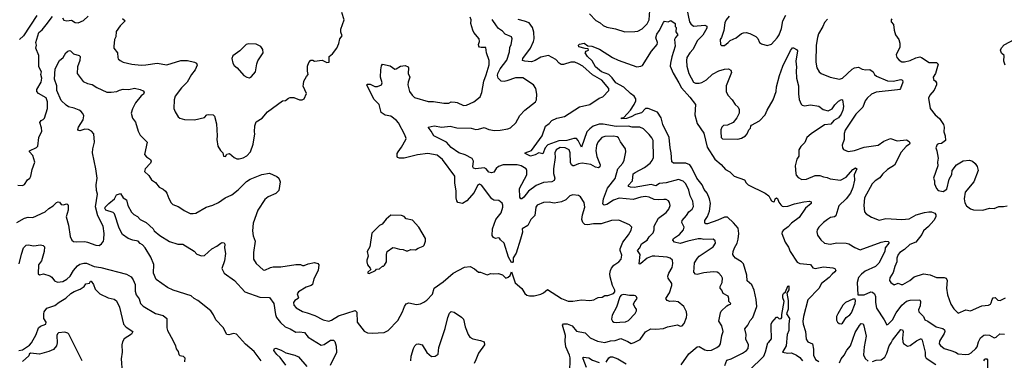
# Model space of a CAD drawing. Extents: x 1690054 to 1842981, y 782881 to 914114.
# Tile 566 of 656: x 1780595 to 1791043, y 864710 to 868327. Entities that reach past the tile are written whole.
import ezdxf

# ---------------------------------------------------------------- set-up
doc = ezdxf.new("R2010")
doc.units = 0

msp = doc.modelspace()

# ---------------------------------------------------------------- linework, layer by layer
at = {"layer": '0CON10XD'}
for points in [[(1781685, 868340), (1781713, 868315), (1781660, 868260), (1781619, 868201), (1781614, 868146), (1781603, 868115), (1781594, 868044), (1781593, 868025), (1781634, 867974), (1781636, 867925), (1781642, 867912), (1781660, 867895), (1781695, 867876), (1781785, 867854), (1781885, 867844), (1781935, 867849), (1782055, 867867), (1782155, 867849), (1782305, 867894), (1782375, 867893), (1782452, 867875), (1782470, 867865), (1782477, 867845), (1782457, 867795), (1782419, 867745), (1782372, 867665), (1782311, 867605), (1782246, 867514), (1782234, 867475), (1782232, 867385), (1782245, 867348), (1782277, 867295), (1782295, 867281), (1782345, 867267), (1782450, 867265), (1782555, 867289), (1782582, 867315), (1782599, 867321), (1782647, 867317), (1782662, 867302), (1782682, 867222), (1782691, 867095), (1782686, 867055), (1782699, 866985), (1782725, 866938), (1782752, 866915), (1782757, 866877), (1782780, 866875), (1782795, 866900), (1782823, 866907), (1782872, 866865), (1782901, 866851), (1782925, 866849), (1782965, 866860), (1783005, 866881), (1783046, 866925), (1783074, 867005), (1783091, 867115), (1783087, 867135), (1783090, 867200), (1783105, 867242), (1783167, 867283), (1783225, 867347), (1783384, 867466), (1783415, 867470), (1783446, 867494), (1783465, 867500), (1783505, 867500), (1783565, 867477), (1783593, 867477), (1783613, 867487), (1783638, 867545), (1783605, 867620), (1783606, 867644), (1783612, 867675), (1783638, 867725), (1783658, 867745), (1783649, 867779), (1783649, 867835), (1783665, 867872), (1783685, 867898), (1783705, 867897), (1783725, 867887), (1783805, 867898), (1783854, 867874), (1783880, 867875), (1783880, 867935), (1783915, 867963), (1783959, 868025), (1783981, 868075), (1783993, 868125), (1784017, 868155), (1784004, 868195), (1784004, 868225), (1784037, 868325), (1784013, 868403)], [(1786640, 868390), (1786707, 868317), (1786754, 868294), (1786785, 868264), (1786825, 868246), (1786919, 868229), (1787015, 868199), (1787122, 868202), (1787155, 868206), (1787200, 868230), (1787255, 868284), (1787273, 868325), (1787280, 868425)], [(1787672, 868455), (1787704, 868304), (1787715, 868283), (1787745, 868259), (1787865, 868268), (1787885, 868257), (1787887, 868237), (1787845, 868163), (1787785, 868104), (1787740, 868015), (1787705, 867975), (1787676, 867925), (1787671, 867895), (1787675, 867835), (1787696, 867755), (1787746, 867665), (1787768, 867652), (1787805, 867652), (1787835, 867661), (1787882, 867688), (1787945, 867747), (1788015, 867783), (1788075, 867801), (1788116, 867806), (1788142, 867792), (1788149, 867765), (1788090, 867625), (1788091, 867565), (1788110, 867525), (1788157, 867475), (1788186, 867426), (1788218, 867398), (1788228, 867375), (1788231, 867335), (1788206, 867285), (1788165, 867236), (1788105, 867206), (1788065, 867204), (1788047, 867185), (1788034, 867156), (1788034, 867136), (1788039, 867075), (1788051, 867061), (1788215, 867060), (1788255, 867069), (1788298, 867092), (1788316, 867114), (1788332, 867158), (1788350, 867175), (1788352, 867195), (1788362, 867208), (1788445, 867252), (1788505, 867315), (1788527, 867365), (1788592, 867475), (1788623, 867565), (1788624, 867615)], [(1780575, 866571), (1780625, 866568), (1780645, 866578), (1780680, 866625), (1780703, 866645), (1780714, 866665), (1780727, 866735), (1780756, 866815), (1780736, 866885), (1780698, 866925), (1780698, 866935), (1780775, 866971), (1780787, 866985), (1780798, 867075), (1780829, 867145), (1780828, 867178), (1780810, 867235), (1780822, 867255), (1780845, 867267), (1780858, 867282), (1780891, 867385), (1780892, 867455), (1780875, 867496), (1780794, 867544), (1780778, 867565), (1780778, 867585), (1780824, 867665), (1780832, 867705), (1780818, 867745), (1780826, 867775), (1780799, 867825), (1780799, 867945), (1780768, 868025), (1780774, 868056), (1780766, 868085), (1780799, 868191), (1780835, 868221), (1780877, 868273), (1780945, 868361)], [(1780779, 868371), (1780636, 868154), (1780595, 868115)], [(1781048, 868345), (1781065, 868322), (1781095, 868314), (1781145, 868321), (1781185, 868298), (1781215, 868292), (1781271, 868319), (1781321, 868365)], [(1784761, 867525), (1784785, 867502), (1784928, 867458), (1784985, 867459), (1785095, 867439), (1785148, 867442), (1785175, 867453), (1785215, 867451), (1785238, 867448), (1785305, 867416), (1785335, 867421), (1785413, 867455), (1785481, 867509), (1785499, 867555), (1785519, 867675), (1785545, 867740), (1785576, 867846), (1785577, 867895), (1785549, 867975), (1785542, 868032), (1785492, 868032), (1785476, 868036), (1785466, 868045), (1785463, 868063), (1785473, 868095), (1785471, 868125), (1785415, 868190), (1785402, 868215), (1785382, 868285), (1785385, 868325), (1785375, 868354)], [(1786434, 864575), (1786435, 864735), (1786429, 864765), (1786391, 864855), (1786383, 864913), (1786386, 864975), (1786356, 865084), (1786365, 865097), (1786404, 865096), (1786457, 865075), (1786505, 865019), (1786595, 865002), (1786650, 864950), (1786725, 864915), (1786805, 864900), (1786865, 864916), (1786915, 864921), (1786975, 864941), (1787050, 864910), (1787085, 864888), (1787115, 864899), (1787178, 864932), (1787235, 865011), (1787294, 865046), (1787345, 865040), (1787425, 865049), (1787470, 865065), (1787575, 865086), (1787605, 865074), (1787625, 865076), (1787645, 865100), (1787670, 865165), (1787674, 865194), (1787670, 865225), (1787642, 865282), (1787581, 865331), (1787535, 865337), (1787493, 865335), (1787466, 865345), (1787452, 865365), (1787489, 865425), (1787514, 865506), (1787514, 865525), (1787475, 865581), (1787471, 865605), (1787483, 865637), (1787520, 865695), (1787527, 865737), (1787522, 865775), (1787499, 865795), (1787465, 865807), (1787335, 865817), (1787305, 865815), (1787255, 865795), (1787185, 865739), (1787175, 865732), (1787168, 865735), (1787180, 865835), (1787151, 865875), (1787177, 865903), (1787192, 865948), (1787253, 865987), (1787275, 866023), (1787318, 866065), (1787329, 866095), (1787328, 866135), (1787375, 866221), (1787455, 866279), (1787484, 866315), (1787496, 866355), (1787491, 866385), (1787480, 866405), (1787456, 866416), (1787429, 866419), (1787375, 866414), (1787327, 866417), (1787275, 866441), (1787235, 866449), (1787185, 866444), (1787105, 866416), (1786955, 866431), (1786895, 866411), (1786825, 866364), (1786796, 866356), (1786785, 866363), (1786783, 866373), (1786790, 866425), (1786833, 866537), (1786915, 866639), (1786942, 866745), (1786994, 866805), (1787009, 866835), (1787026, 866925), (1787024, 866954), (1786969, 867029), (1786951, 867071), (1786935, 867082), (1786895, 867091), (1786805, 867087), (1786772, 867075), (1786729, 867025), (1786715, 866992), (1786707, 866935), (1786720, 866875), (1786753, 866785), (1786751, 866765), (1786736, 866754), (1786705, 866762), (1786655, 866789), (1786565, 866802), (1786525, 866797), (1786475, 866774), (1786465, 866775), (1786452, 866785), (1786441, 866811), (1786438, 866912), (1786425, 866945), (1786385, 866965), (1786330, 866970), (1786289, 866945), (1786275, 866915), (1786278, 866865), (1786261, 866745), (1786261, 866695), (1786272, 866645), (1786265, 866618), (1786243, 866607), (1786155, 866599), (1786075, 866565), (1785994, 866506), (1785945, 866441), (1785925, 866424), (1785914, 866424), (1785904, 866444), (1785900, 866535), (1785975, 866680), (1785977, 866725), (1785968, 866745), (1785915, 866775), (1785875, 866785), (1785725, 866786), (1785675, 866768), (1785652, 866748), (1785625, 866709), (1785602, 866702), (1785575, 866707), (1785545, 866745), (1785525, 866754), (1785434, 866744), (1785411, 866751), (1785404, 866764), (1785410, 866825), (1785395, 866854), (1785322, 866892), (1785255, 866914), (1785175, 866969), (1785125, 867026), (1784989, 867095), (1784963, 867145), (1784928, 867185), (1784995, 867201), (1785075, 867184), (1785164, 867196), (1785235, 867179), (1785385, 867176), (1785435, 867160), (1785465, 867163), (1785525, 867182), (1785575, 867160), (1785635, 867150), (1785695, 867153), (1785775, 867168), (1785805, 867180), (1785859, 867231), (1785902, 867308), (1785954, 867366), (1786068, 867455), (1786078, 867475), (1786084, 867535), (1786071, 867595), (1786049, 867635), (1785935, 867708), (1785855, 867710), (1785765, 867676), (1785735, 867672), (1785704, 867675), (1785674, 867705), (1785664, 867735), (1785669, 867755), (1785695, 867805), (1785763, 867897), (1785793, 867985), (1785797, 868033), (1785810, 868065), (1785820, 868125), (1785814, 868145), (1785745, 868175), (1785718, 868205), (1785675, 868232), (1785653, 868263), (1785608, 868328)], [(1787615, 864662), (1787695, 864779), (1787785, 864854), (1787805, 864858), (1787865, 864823), (1787894, 864816), (1787935, 864818), (1787992, 864848), (1788021, 864869), (1788032, 864885), (1788044, 864975), (1788060, 865015), (1788047, 865075), (1788015, 865125), (1788030, 865215), (1788038, 865232), (1788100, 865290), (1788115, 865301), (1788138, 865305), (1788141, 865315), (1788119, 865335), (1788121, 865365), (1788112, 865392), (1788059, 865419), (1788046, 865455), (1788029, 865475), (1788028, 865495), (1788049, 865535), (1788052, 865582), (1788043, 865603), (1788014, 865635), (1787995, 865645), (1787955, 865649), (1787855, 865640), (1787785, 865621), (1787765, 865626), (1787748, 865645), (1787755, 865745), (1787786, 865795), (1787804, 865815), (1787954, 865915), (1787980, 865955), (1787975, 865980), (1787952, 865995), (1787856, 865994), (1787825, 866001), (1787795, 865999), (1787685, 865976), (1787605, 865950), (1787545, 865963), (1787524, 865985), (1787534, 866005), (1787595, 866045), (1787639, 866095), (1787646, 866125), (1787622, 866175), (1787624, 866195), (1787672, 866248), (1787695, 866285), (1787732, 866315), (1787746, 866345), (1787739, 866399), (1787709, 866455), (1787696, 866516), (1787664, 866584), (1787635, 866613), (1787585, 866629), (1787455, 866595), (1787383, 866587), (1787345, 866564), (1787295, 866578), (1787114, 866546), (1787075, 866548), (1787059, 866555), (1787053, 866565), (1787098, 866615), (1787105, 866689), (1787125, 866706), (1787225, 866758), (1787287, 866805), (1787307, 866833), (1787321, 866865), (1787316, 867045), (1787303, 867073), (1787275, 867107), (1787215, 867169), (1787175, 867185), (1787095, 867185), (1787055, 867198), (1786924, 867194), (1786785, 867217), (1786745, 867217), (1786682, 867195), (1786645, 867169), (1786612, 867135), (1786555, 866973), (1786523, 867045), (1786504, 867064), (1786475, 867064), (1786400, 867045), (1786315, 867042), (1786201, 866999), (1786170, 866965), (1786145, 866901), (1786105, 866912), (1786065, 866891), (1786015, 866879), (1785960, 866905), (1785960, 866915), (1786025, 866938), (1786141, 867095), (1786176, 867195), (1786215, 867223), (1786243, 867257), (1786295, 867282), (1786375, 867300), (1786535, 867401), (1786645, 867425), (1786745, 867492), (1786783, 867507), (1786847, 867575), (1786846, 867595), (1786774, 867685), (1786673, 867743), (1786570, 867835), (1786525, 867859), (1786485, 867875), (1786445, 867877), (1786365, 867850), (1786341, 867851), (1786318, 867865), (1786285, 867906), (1786205, 867946), (1786125, 867930), (1786066, 867894), (1786025, 867878), (1785955, 867885), (1785930, 867895), (1785934, 867915), (1786015, 868025), (1786049, 868095), (1786055, 868125), (1786052, 868195), (1786038, 868245), (1786003, 868293), (1785952, 868312), (1785885, 868329)], [(1788077, 864655), (1788097, 864713), (1788144, 864726), (1788264, 864786), (1788306, 864815), (1788324, 864836), (1788329, 864875), (1788301, 864935), (1788303, 864985), (1788288, 865045), (1788323, 865085), (1788347, 865133), (1788373, 865165), (1788418, 865282), (1788410, 865355), (1788390, 865455), (1788365, 865511), (1788314, 865555), (1788311, 865615), (1788276, 865736), (1788255, 865757), (1788190, 865795), (1788172, 865815), (1788164, 865834), (1788166, 865865), (1788179, 865905), (1788207, 865955), (1788220, 865995), (1788226, 866055), (1788220, 866115), (1788170, 866170), (1788105, 866229), (1788075, 866229), (1788003, 866197), (1787895, 866161), (1787875, 866159), (1787866, 866166), (1787867, 866195), (1787893, 866237), (1787914, 866295), (1787926, 866375), (1787916, 866425), (1787890, 866485), (1787860, 866525), (1787836, 866575), (1787780, 866645), (1787727, 866755), (1787705, 866787), (1787662, 866805), (1787552, 866802), (1787532, 866805), (1787515, 866818), (1787509, 866915), (1787496, 866966), (1787486, 867075), (1787421, 867215), (1787403, 867285), (1787362, 867345), (1787265, 867385), (1787235, 867385), (1787195, 867338), (1787129, 867321), (1787085, 867294), (1787035, 867278), (1786980, 867275), (1786980, 867285), (1787005, 867290), (1787075, 867365), (1787117, 867425), (1787133, 867465), (1787132, 867485), (1787116, 867516), (1787075, 867543), (1787005, 867612), (1786921, 867655), (1786881, 867711), (1786845, 867745), (1786769, 867775), (1786705, 867827), (1786671, 867891), (1786619, 867935), (1786594, 867975), (1786605, 867993), (1786630, 868005), (1786628, 868018), (1786595, 868021), (1786530, 868040), (1786526, 868055), (1786535, 868066), (1786585, 868078), (1786625, 868050), (1786665, 868047), (1786748, 868015), (1786886, 867926), (1786945, 867896), (1787145, 867827), (1787186, 867834), (1787205, 867842), (1787298, 867992), (1787358, 868062), (1787362, 868085), (1787347, 868135), (1787355, 868175), (1787380, 868210), (1787425, 868298), (1787438, 868312), (1787475, 868303), (1787505, 868318), (1787550, 868285), (1787552, 868255), (1787560, 868245), (1787557, 868197), (1787578, 868165), (1787553, 868137), (1787543, 868115), (1787552, 868045), (1787516, 867934), (1787500, 867865), (1787499, 867835), (1787528, 867758), (1787589, 867655), (1787618, 867605), (1787707, 867505), (1787766, 867425), (1787760, 867315), (1787785, 867225), (1787855, 867121), (1787890, 866975), (1787971, 866845), (1788039, 866789), (1788085, 866735), (1788130, 866710), (1788175, 866666), (1788285, 866626), (1788303, 866595), (1788324, 866575), (1788506, 866486), (1788545, 866455), (1788559, 866429), (1788573, 866403), (1788595, 866393), (1788603, 866397), (1788612, 866425), (1788625, 866436), (1788635, 866429), (1788649, 866389), (1788671, 866361), (1788685, 866348), (1788705, 866345), (1788745, 866346), (1788815, 866372), (1788915, 866392), (1788975, 866399), (1788994, 866394), (1788992, 866375), (1788934, 866325), (1788865, 866228), (1788785, 866168), (1788751, 866129), (1788695, 866090), (1788685, 866075), (1788683, 866055), (1788718, 865965), (1788752, 865912), (1788772, 865865), (1788845, 865751), (1788875, 865739), (1788986, 865726), (1789012, 865692), (1789035, 865686), (1789125, 865702), (1789223, 865693), (1789245, 865684), (1789254, 865665), (1789245, 865648), (1789215, 865625), (1789185, 865589), (1789104, 865526), (1789076, 865474), (1788958, 865352), (1788911, 865175), (1788905, 865125), (1788908, 865095), (1788932, 865015), (1788940, 864935), (1788957, 864907), (1789008, 864885), (1789018, 864828), (1789017, 864765), (1789040, 864720), (1789075, 864696)], [(1788122, 868365), (1788091, 868325), (1788077, 868295), (1788067, 868213), (1788042, 868138), (1788028, 868115), (1788030, 868065), (1788043, 868053), (1788075, 868054), (1788112, 868085), (1788135, 868106), (1788199, 868135), (1788255, 868181), (1788275, 868189), (1788305, 868191), (1788342, 868182), (1788405, 868147), (1788426, 868126), (1788445, 868086), (1788465, 868070), (1788525, 868053), (1788572, 868068), (1788634, 868135), (1788653, 868167), (1788679, 868235), (1788692, 868315), (1788725, 868376)], [(1789168, 868332), (1789134, 868296), (1789117, 868253), (1789073, 868177), (1789061, 868139), (1789045, 868055), (1789044, 867875), (1789053, 867815), (1789078, 867775), (1789099, 867755), (1789195, 867715), (1789295, 867696), (1789325, 867706), (1789429, 867801), (1789452, 867815), (1789495, 867824), (1789535, 867802), (1789575, 867794), (1789615, 867798), (1789652, 867772), (1789666, 867745), (1789686, 867726), (1789804, 867676), (1789865, 867674), (1789945, 867692), (1789964, 867685), (1789967, 867665), (1789942, 867595), (1789934, 867586), (1789911, 867581), (1789685, 867557), (1789634, 867536), (1789587, 867493), (1789567, 867465), (1789543, 867397), (1789468, 867325), (1789356, 867155), (1789345, 867120), (1789342, 867055), (1789323, 866995), (1789327, 866967), (1789337, 866947), (1789385, 866927), (1789455, 866937), (1789555, 866975), (1789704, 866995), (1789765, 867038), (1789835, 867065), (1789905, 867040), (1790005, 867051), (1790034, 867035), (1790042, 867015), (1790036, 867004), (1790001, 866979), (1789950, 866920), (1789878, 866782), (1789805, 866735), (1789751, 866685), (1789723, 866647), (1789674, 866616), (1789640, 866585), (1789559, 866435), (1789551, 866355), (1789561, 866285), (1789576, 866266), (1789635, 866229), (1789715, 866199), (1789786, 866216), (1789955, 866204), (1790035, 866211), (1790106, 866256), (1790195, 866281), (1790243, 866287), (1790272, 866285), (1790305, 866271), (1790318, 866255), (1790317, 866235), (1790296, 866195), (1790240, 866130), (1790186, 866085), (1790167, 866045), (1790105, 865966), (1790041, 865939), (1789983, 865887), (1789935, 865856), (1789918, 865835), (1789902, 865795), (1789903, 865755), (1789882, 865708), (1789865, 865641), (1789830, 865585), (1789826, 865556), (1789838, 865538), (1789875, 865511), (1789915, 865528), (1789950, 865515), (1789965, 865516), (1790042, 865558), (1790085, 865597), (1790185, 865629), (1790257, 865617), (1790325, 865589), (1790405, 865589), (1790425, 865581), (1790437, 865557), (1790430, 865475), (1790441, 865405), (1790477, 865307), (1790506, 865256), (1790555, 865212), (1790635, 865246), (1790685, 865237), (1790805, 865290), (1790875, 865294), (1790895, 865306), (1790905, 865321), (1790914, 865356), (1790926, 865374), (1790945, 865378), (1790975, 865350), (1791000, 865345), (1791055, 865373)], [(1789850, 868335), (1789842, 868325), (1789842, 868305), (1789868, 868275), (1789874, 868215), (1789889, 868165), (1789923, 868115), (1789936, 868076), (1789934, 868035), (1789896, 867955), (1789904, 867925), (1789928, 867898), (1789955, 867880), (1789985, 867878), (1790045, 867892), (1790105, 867923), (1790145, 867932), (1790165, 867926), (1790244, 867874), (1790325, 867871), (1790341, 867855), (1790312, 867755), (1790287, 867715), (1790292, 867692), (1790313, 867673), (1790322, 867655), (1790323, 867635), (1790300, 867580), (1790252, 867525), (1790238, 867495), (1790258, 867385), (1790311, 867315), (1790357, 867277), (1790396, 867215), (1790406, 867185), (1790403, 867135), (1790417, 867093), (1790418, 867045), (1790376, 867014), (1790345, 867010), (1790330, 867000), (1790318, 866965), (1790328, 866935), (1790341, 866855), (1790334, 866815), (1790338, 866775), (1790293, 866645), (1790302, 866615), (1790302, 866585), (1790323, 866535), (1790342, 866515), (1790395, 866502), (1790432, 866528), (1790458, 866635), (1790486, 866684), (1790490, 866725), (1790534, 866786), (1790605, 866828), (1790675, 866834), (1790705, 866824), (1790735, 866800), (1790755, 866768), (1790766, 866725), (1790719, 866605), (1790626, 866495), (1790616, 866425), (1790624, 866384), (1790642, 866352), (1790685, 866317), (1790715, 866307), (1790815, 866303), (1790885, 866326), (1790935, 866323), (1790985, 866343), (1791035, 866343), (1791075, 866352)], [(1791053, 867843), (1791039, 867885), (1791042, 867945), (1791012, 867972), (1791004, 868005), (1791013, 868027), (1791040, 868060), (1791155, 868120)], [(1780564, 866175), (1780645, 866221), (1780685, 866229), (1780735, 866226), (1780865, 866288), (1780905, 866322), (1780951, 866349), (1780985, 866386), (1781005, 866394), (1781018, 866388), (1781035, 866363), (1781055, 866361), (1781095, 866370), (1781106, 866366), (1781111, 866355), (1781108, 866305), (1781089, 866235), (1781113, 866145), (1781132, 866025), (1781150, 865985), (1781165, 865973), (1781195, 865968), (1781285, 865970), (1781314, 865964), (1781405, 865932), (1781439, 865931), (1781463, 865947), (1781483, 865977), (1781489, 865995), (1781491, 866055), (1781480, 866135), (1781426, 866245), (1781401, 866341), (1781420, 866475), (1781409, 866515), (1781407, 866575), (1781417, 866645), (1781403, 866745), (1781368, 866915), (1781372, 866955), (1781390, 867025), (1781381, 867115), (1781359, 867145), (1781325, 867161), (1781285, 867165), (1781235, 867147), (1781220, 867150), (1781212, 867162), (1781219, 867185), (1781270, 867265), (1781275, 867305), (1781265, 867330), (1781245, 867355), (1781225, 867368), (1781175, 867389), (1781115, 867402), (1781088, 867418), (1781035, 867470), (1780990, 867575), (1780989, 867625), (1780963, 867695), (1780972, 867805), (1781017, 867893), (1781056, 867925), (1781086, 867975), (1781105, 867993), (1781125, 868001), (1781135, 867998), (1781165, 867964), (1781225, 867948), (1781236, 867936), (1781234, 867895), (1781208, 867825), (1781204, 867755), (1781270, 867670), (1781315, 867648), (1781365, 867639), (1781415, 867608), (1781519, 867559), (1781565, 867556), (1781625, 867566), (1781655, 867578), (1781695, 867589), (1781755, 867586), (1781815, 867599), (1781875, 867586), (1781905, 867572), (1781917, 867557), (1781908, 867535), (1781883, 867517), (1781824, 867445), (1781791, 867379), (1781780, 867335), (1781793, 867283), (1781825, 867238), (1781853, 867143), (1781872, 867102), (1781948, 867025), (1781920, 866895), (1781940, 866870), (1781984, 866844), (1781992, 866825), (1781982, 866805), (1781928, 866745), (1781921, 866715), (1781965, 866674), (1781995, 866626), (1782038, 866598), (1782075, 866549), (1782117, 866527), (1782141, 866505), (1782156, 866485), (1782177, 866427), (1782202, 866382), (1782222, 866365), (1782278, 866345), (1782307, 866327), (1782342, 866302), (1782405, 866270), (1782435, 866268), (1782465, 866274), (1782575, 866335), (1782644, 866356), (1782704, 866386), (1782775, 866435), (1782845, 866469), (1782915, 866519), (1783002, 866608), (1783040, 866635), (1783165, 866683), (1783245, 866696), (1783325, 866663), (1783346, 866645), (1783359, 866605), (1783344, 866515), (1783315, 866482), (1783231, 866445), (1783195, 866416), (1783123, 866305), (1783072, 866168), (1783064, 866085), (1783072, 866032), (1783094, 865975), (1783078, 865855), (1783078, 865785), (1783105, 865739), (1783180, 865670), (1783195, 865669), (1783255, 865695), (1783285, 865701), (1783365, 865704), (1783525, 865729), (1783575, 865729), (1783595, 865718), (1783615, 865716), (1783655, 865733), (1783725, 865749), (1783758, 865738), (1783771, 865725), (1783761, 865665), (1783716, 865575), (1783704, 865515), (1783687, 865503), (1783635, 865487), (1783555, 865439), (1783539, 865415), (1783553, 865375), (1783549, 865365), (1783514, 865345), (1783499, 865325), (1783504, 865295), (1783528, 865268), (1783595, 865228), (1783646, 865214), (1783727, 865187), (1783815, 865140), (1783875, 865126), (1783905, 865137), (1783977, 865183), (1784155, 865239), (1784173, 865223), (1784178, 865115), (1784250, 865020), (1784285, 865003), (1784335, 864997), (1784464, 865006), (1784505, 865027), (1784607, 865133), (1784656, 865224), (1784677, 865283), (1784695, 865311), (1784725, 865320), (1784805, 865303), (1784849, 865311), (1784885, 865327), (1784915, 865349), (1784975, 865414), (1784994, 865476), (1785088, 865542), (1785195, 865634), (1785315, 865700), (1785375, 865708), (1785422, 865682), (1785465, 865647), (1785485, 865647), (1785555, 865618), (1785595, 865633), (1785625, 865628), (1785675, 865632), (1785717, 865617), (1785755, 865582), (1785777, 865593), (1785798, 865612), (1785815, 865650), (1785854, 865534), (1785924, 865474), (1785955, 865420), (1785975, 865403), (1786004, 865394), (1786055, 865394), (1786126, 865414), (1786152, 865425), (1786195, 865462), (1786343, 865365), (1786415, 865338), (1786465, 865338), (1786556, 865354), (1786644, 865346), (1786686, 865354), (1786714, 865366), (1786735, 865378), (1786775, 865382), (1786805, 865398), (1786835, 865398), (1786895, 865420), (1786912, 865438), (1786912, 865455), (1786884, 865504), (1786861, 865595), (1786858, 865628), (1786866, 865665), (1786875, 865689), (1786899, 865721), (1786954, 865756), (1786979, 865785), (1786983, 865825), (1786967, 865875), (1786967, 865895), (1786996, 865965), (1787055, 866042), (1787085, 866093), (1787089, 866125), (1787065, 866149), (1786953, 866197), (1786875, 866194), (1786765, 866160), (1786685, 866158), (1786625, 866147), (1786593, 866153), (1786572, 866172), (1786559, 866205), (1786568, 866255), (1786593, 866335), (1786586, 866386), (1786547, 866445), (1786525, 866459), (1786465, 866466), (1786432, 866455), (1786391, 866415), (1786345, 866392), (1786265, 866379), (1786215, 866391), (1786155, 866386), (1786085, 866358), (1786073, 866335), (1786062, 866249), (1786020, 866205), (1785987, 866143), (1785928, 866105), (1785929, 866071), (1785909, 865995), (1785865, 865848), (1785832, 865798), (1785832, 865758), (1785825, 865750), (1785815, 865750), (1785781, 865805), (1785735, 865955), (1785698, 865988), (1785685, 866008), (1785675, 866011), (1785645, 866004), (1785624, 866014), (1785610, 866035), (1785611, 866105), (1785649, 866205), (1785704, 866275), (1785721, 866335), (1785721, 866359), (1785715, 866378), (1785678, 866408), (1785625, 866412), (1785604, 866424), (1785495, 866570), (1785475, 866582), (1785453, 866565), (1785418, 866492), (1785339, 866405), (1785295, 866375), (1785246, 866386), (1785235, 866402), (1785227, 866437), (1785228, 866505), (1785213, 866595), (1785211, 866665), (1785083, 866843), (1785025, 866888), (1784925, 866905), (1784818, 866892), (1784675, 866858), (1784626, 866856), (1784606, 866865), (1784600, 866875), (1784602, 866905), (1784611, 866925), (1784647, 866973), (1784694, 867055), (1784696, 867065), (1784682, 867105), (1784615, 867232), (1784595, 867257), (1784535, 867301), (1784475, 867314), (1784432, 867342), (1784408, 867425), (1784354, 867484), (1784280, 867635), (1784286, 867644), (1784315, 867642), (1784365, 867616), (1784392, 867618), (1784436, 867634), (1784441, 867655), (1784424, 867715), (1784426, 867795), (1784433, 867837), (1784445, 867853), (1784527, 867837), (1784575, 867803), (1784590, 867805), (1784635, 867832), (1784685, 867842), (1784716, 867826), (1784722, 867815), (1784717, 867755), (1784734, 867715), (1784716, 867665), (1784713, 867635), (1784732, 867565), (1784761, 867525)], [(1783035, 867710), (1783055, 867724), (1783096, 867775), (1783110, 867860), (1783121, 867889), (1783180, 867975), (1783175, 868010), (1783153, 868043), (1783105, 868068), (1783025, 868072), (1783000, 868065), (1782930, 867995), (1782857, 867943), (1782848, 867915), (1782857, 867865), (1782870, 867840), (1782903, 867815), (1782973, 867733), (1783006, 867716), (1783035, 867710)], [(1788624, 867615), (1788658, 867735), (1788693, 867835), (1788775, 868000), (1788795, 868027), (1788805, 868028), (1788839, 868009), (1788848, 867995), (1788832, 867885), (1788838, 867822), (1788833, 867785), (1788837, 867705), (1788860, 867625), (1788858, 867538), (1788865, 867480), (1788889, 867429), (1788899, 867419), (1788922, 867412), (1788985, 867424), (1789075, 867409), (1789122, 867372), (1789175, 867358), (1789215, 867380), (1789245, 867422), (1789285, 867463), (1789315, 867478), (1789325, 867477), (1789336, 867405), (1789330, 867365), (1789313, 867325), (1789284, 867285), (1789234, 867255), (1789204, 867216), (1789135, 867212), (1788994, 867116), (1788949, 867075), (1788925, 867024), (1788885, 866981), (1788864, 866945), (1788861, 866879), (1788843, 866845), (1788824, 866775), (1788831, 866695), (1788836, 866675), (1788855, 866650), (1788895, 866630), (1788944, 866634), (1789035, 866671), (1789085, 866673), (1789125, 866659), (1789163, 866653), (1789195, 866637), (1789305, 866623), (1789365, 866655), (1789435, 866738), (1789465, 866754), (1789479, 866745), (1789451, 866679), (1789453, 866623), (1789437, 866545), (1789410, 866485), (1789365, 866426), (1789288, 866352), (1789255, 866246), (1789240, 866235), (1789200, 866225), (1789167, 866205), (1789126, 866175), (1789076, 866125), (1789058, 866095), (1789054, 866075), (1789060, 866040), (1789095, 865989), (1789135, 865954), (1789195, 865944), (1789265, 865956), (1789365, 865954), (1789395, 865946), (1789457, 865907), (1789515, 865884), (1789735, 865966), (1789785, 865974), (1789810, 865970), (1789817, 865965), (1789816, 865955), (1789780, 865905), (1789774, 865865), (1789712, 865742), (1789677, 865705), (1789565, 865656), (1789526, 865624), (1789495, 865589), (1789480, 865535), (1789490, 865405), (1789555, 865406), (1789625, 865439), (1789645, 865433), (1789665, 865417), (1789676, 865386), (1789677, 865325), (1789687, 865265), (1789769, 865139), (1789795, 865088), (1789812, 865095), (1789855, 865140), (1789896, 865215), (1789955, 865295), (1790005, 865338), (1790045, 865350), (1790145, 865352), (1790152, 865335), (1790150, 865290), (1790132, 865245), (1790136, 865225), (1790186, 865175), (1790200, 865140), (1790232, 865125), (1790319, 865065), (1790389, 865049), (1790408, 865035), (1790411, 865015), (1790404, 864995), (1790356, 864915), (1790353, 864885), (1790365, 864868), (1790405, 864834), (1790476, 864816), (1790525, 864797), (1790555, 864778), (1790635, 864771), (1790665, 864776), (1790691, 864789), (1790742, 864835), (1790755, 864855), (1790769, 864905), (1790790, 864950), (1790825, 864977), (1790845, 864982), (1790885, 864978), (1790935, 864949), (1790955, 864957), (1790995, 864990), (1791045, 864987)], [(1783158, 864705), (1783085, 864805), (1782991, 864881), (1782895, 864989), (1782865, 864996), (1782815, 864982), (1782795, 864985), (1782755, 865060), (1782675, 865141), (1782652, 865192), (1782622, 865235), (1782486, 865345), (1782445, 865368), (1782414, 865395), (1782225, 865455), (1782165, 865482), (1782045, 865567), (1782014, 865635), (1782019, 865729), (1781986, 865806), (1781928, 865905), (1781897, 865937), (1781875, 865949), (1781854, 865974), (1781795, 865986), (1781745, 866005), (1781688, 866045), (1781652, 866115), (1781602, 866265), (1781589, 866279), (1781508, 866305), (1781498, 866325), (1781501, 866335), (1781540, 866375), (1781603, 866425), (1781622, 866468), (1781665, 866480), (1781695, 866437), (1781728, 866415), (1781743, 866353), (1781783, 866283), (1781805, 866257), (1781845, 866237), (1781874, 866204), (1781938, 866175), (1782011, 866105), (1782024, 866084), (1782084, 866034), (1782185, 865972), (1782275, 865944), (1782325, 865943), (1782445, 865870), (1782475, 865838), (1782525, 865820), (1782556, 865824), (1782633, 865895), (1782687, 865923), (1782728, 865955), (1782745, 865962), (1782765, 865957), (1782771, 865945), (1782769, 865905), (1782779, 865845), (1782770, 865765), (1782742, 865685), (1782765, 865636), (1782875, 865558), (1782985, 865438), (1783145, 865382), (1783247, 865377), (1783292, 865312), (1783310, 865195), (1783321, 865165), (1783362, 865112), (1783414, 865065), (1783465, 865045), (1783525, 865009), (1783565, 865014), (1783619, 865005), (1783657, 864955), (1783795, 864872), (1783825, 864878), (1783895, 864923), (1783925, 864924), (1783941, 864911), (1783952, 864862)], [(1784305, 865633), (1784370, 865665), (1784383, 865677), (1784415, 865682), (1784445, 865710), (1784455, 865710), (1784465, 865720), (1784487, 865755), (1784487, 865835), (1784496, 865864), (1784553, 865907), (1784576, 865906), (1784625, 865890), (1784665, 865887), (1784695, 865873), (1784713, 865873), (1784745, 865888), (1784795, 865882), (1784825, 865902), (1784875, 865922), (1784886, 865934), (1784903, 865977), (1784900, 866005), (1784830, 866125), (1784765, 866197), (1784695, 866213), (1784675, 866238), (1784648, 866248), (1784535, 866252), (1784485, 866208), (1784442, 866155), (1784415, 866140), (1784331, 866059), (1784310, 865915), (1784282, 865865), (1784292, 865815), (1784278, 865775), (1784278, 865755), (1784287, 865725), (1784315, 865690), (1784320, 865675), (1784290, 865645), (1784290, 865635), (1784305, 865633)], [(1780591, 865735), (1780616, 865836), (1780637, 865905), (1780665, 865934), (1780687, 865937), (1780745, 865926), (1780817, 865937), (1780845, 865931), (1780858, 865915), (1780854, 865865), (1780826, 865765), (1780795, 865725), (1780790, 865630), (1780805, 865619), (1780848, 865628), (1780916, 865606), (1780935, 865592), (1780964, 865554), (1780995, 865541), (1781053, 865547), (1781095, 865573), (1781132, 865605), (1781167, 865663), (1781210, 865715), (1781235, 865731), (1781275, 865743), (1781305, 865742), (1781385, 865708), (1781457, 865697), (1781730, 865625), (1781780, 865595), (1781800, 865565), (1781822, 865515), (1781819, 865445), (1781833, 865405), (1781864, 865364), (1781879, 865315), (1781905, 865285), (1782035, 865206), (1782117, 865187), (1782156, 865155), (1782157, 865055), (1782164, 865025), (1782220, 864925), (1782248, 864865), (1782255, 864833), (1782277, 864805), (1782283, 864773), (1782295, 864760), (1782330, 864755), (1782346, 864736), (1782343, 864695)], [(1780585, 864813), (1780625, 864823), (1780700, 864870), (1780721, 864895), (1780771, 864985), (1780796, 865055), (1780815, 865071), (1780873, 865095), (1780875, 865115), (1780853, 865155), (1780852, 865205), (1780856, 865225), (1780883, 865265), (1780969, 865291), (1781015, 865329), (1781085, 865370), (1781139, 865419), (1781175, 865442), (1781236, 865465), (1781280, 865495), (1781296, 865524), (1781335, 865530), (1781345, 865550), (1781355, 865552), (1781378, 865515), (1781395, 865465), (1781445, 865416), (1781535, 865373), (1781599, 865359), (1781621, 865341), (1781653, 865275), (1781698, 865095), (1781725, 865061), (1781796, 865015), (1781782, 864988), (1781705, 864938), (1781686, 864905), (1781680, 864875), (1781682, 864795), (1781672, 864725), (1781682, 864585)], [(1788335, 864603), (1788492, 864755), (1788510, 864800), (1788533, 864895), (1788546, 864904), (1788572, 864938), (1788570, 865065), (1788569, 865095), (1788575, 865112), (1788625, 865170), (1788638, 865168), (1788655, 865150), (1788675, 865153), (1788682, 865165), (1788682, 865198), (1788706, 865335), (1788692, 865375), (1788694, 865405), (1788701, 865419), (1788722, 865438), (1788745, 865497), (1788755, 865502), (1788755, 865457), (1788736, 865424), (1788748, 865345), (1788748, 865255), (1788733, 865205), (1788764, 865155), (1788756, 865094), (1788758, 865025), (1788740, 864985), (1788730, 864865), (1788690, 864795), (1788745, 864786), (1788785, 864791), (1788839, 864765), (1788875, 864739), (1788902, 864705)], [(1786925, 865111), (1786965, 865115), (1787025, 865120), (1787055, 865134), (1787125, 865209), (1787141, 865235), (1787141, 865255), (1787121, 865275), (1787109, 865305), (1787114, 865325), (1787146, 865365), (1787139, 865385), (1787128, 865395), (1787115, 865400), (1787065, 865397), (1787005, 865409), (1786979, 865401), (1786962, 865385), (1786927, 865275), (1786882, 865188), (1786876, 865146), (1786884, 865125), (1786898, 865115), (1786925, 865111)], [(1789315, 865097), (1789325, 865103), (1789364, 865165), (1789405, 865194), (1789421, 865215), (1789459, 865315), (1789463, 865345), (1789459, 865359), (1789435, 865359), (1789357, 865325), (1789331, 865295), (1789276, 865205), (1789263, 865175), (1789262, 865135), (1789272, 865115), (1789292, 865102), (1789315, 865097)], [(1784744, 864705), (1784750, 864755), (1784773, 864835), (1784787, 864863), (1784805, 864880), (1784826, 864884), (1784865, 864874), (1784914, 864794), (1784965, 864751), (1785005, 864754), (1785034, 864776), (1785044, 864845), (1785111, 865049), (1785138, 865165), (1785155, 865210), (1785175, 865229), (1785205, 865221), (1785285, 865169), (1785306, 865146), (1785321, 865065), (1785353, 864983), (1785371, 864955), (1785405, 864938), (1785485, 864922), (1785523, 864905), (1785526, 864875), (1785464, 864785), (1785436, 864715), (1785417, 864675)], [(1789295, 864682), (1789313, 864725), (1789345, 864765), (1789372, 864818), (1789412, 864865), (1789462, 865005), (1789505, 865080), (1789525, 865101), (1789545, 865096), (1789554, 865075), (1789578, 864965), (1789555, 864852), (1789548, 864768), (1789565, 864730), (1789600, 864700)], [(1781259, 864705), (1781117, 864987), (1781105, 864998), (1781075, 865009), (1781007, 865003), (1780995, 864991), (1780990, 864975), (1780992, 864895), (1780986, 864865), (1780955, 864826), (1780905, 864803), (1780805, 864775), (1780710, 864785), (1780697, 864775), (1780692, 864758), (1780625, 864699)], [(1789645, 864697), (1789685, 864711), (1789735, 864715), (1789775, 864745), (1789798, 864785), (1789822, 864865), (1789844, 864895), (1789855, 864925), (1789945, 865036), (1789961, 865035), (1789970, 865015), (1789962, 864945), (1789966, 864905), (1789975, 864889), (1790015, 864859), (1790045, 864866), (1790113, 864917), (1790155, 864937), (1790165, 864937), (1790171, 864925), (1790202, 864795), (1790204, 864754), (1790215, 864734), (1790318, 864665)], [(1783952, 864862), (1783956, 864794), (1783889, 864655)], [(1783418, 864658), (1783360, 864740), (1783325, 864772), (1783292, 864815), (1783300, 864835), (1783315, 864838), (1783369, 864819), (1783420, 864790), (1783515, 864764), (1783555, 864746), (1783643, 864645)], [(1786818, 864692), (1786845, 864736), (1786865, 864746), (1786885, 864746), (1786942, 864725), (1787032, 864672)], [(1786609, 864635), (1786573, 864725), (1786571, 864735), (1786578, 864742), (1786635, 864735), (1786675, 864712), (1786745, 864686)], [(1790825, 864705), (1790835, 864721), (1790845, 864727), (1790859, 864725), (1790864, 864715), (1790864, 864605)]]:
    msp.add_lwpolyline(points, dxfattribs=at)

doc.saveas('drawing.dxf')
